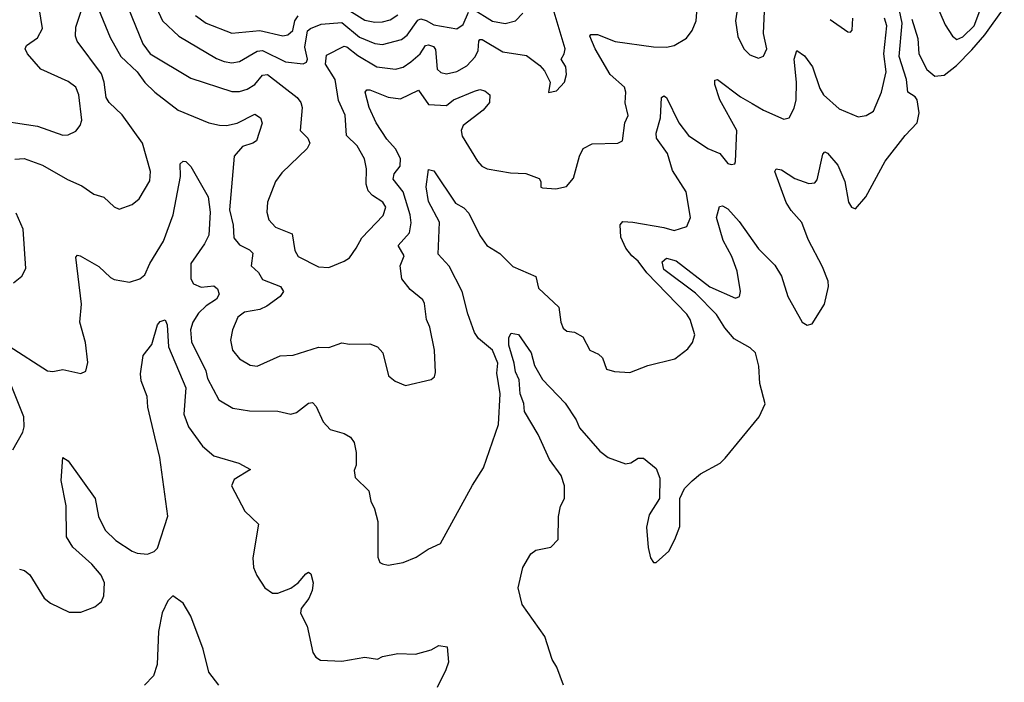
# Model space of a CAD drawing. Extents: x 1550320 to 1685906, y 509093 to 640511.
# Tile 415 of 532: x 1670866 to 1674717, y 563196 to 565789. Entities that reach past the tile are written whole.
import ezdxf

# ---------------------------------------------------------------- set-up
doc = ezdxf.new("R2010")
doc.units = 0

msp = doc.modelspace()

# ---------------------------------------------------------------- linework, layer by layer
at = {"layer": '0CON20XD'}
for points in [[(1671155.5, 565875.5), (1671219.6, 565719.6), (1671261.7, 565645), (1671324.8, 565585), (1671355, 565543.3), (1671393.8, 565505), (1671485, 565435.3), (1671605.3, 565385.3), (1671646.6, 565376.6), (1671675, 565375.3), (1671716.6, 565383.4), (1671785, 565419.4), (1671807.1, 565405), (1671814.4, 565384.4), (1671791.5, 565315), (1671778, 565305), (1671737.6, 565292.4), (1671704.4, 565255), (1671686.4, 565045), (1671700.8, 564985), (1671703.6, 564935), (1671725, 564908.2), (1671765, 564887.8), (1671777.1, 564875), (1671770.5, 564825), (1671799.3, 564799.3), (1671815, 564771.8), (1671885.8, 564745), (1671897.9, 564725), (1671884.5, 564705), (1671832.5, 564667.5), (1671805, 564654.7), (1671745, 564643.9), (1671719.2, 564625), (1671698.5, 564575), (1671690, 564535), (1671697.8, 564495), (1671725, 564461.9), (1671767.2, 564437.3), (1671795, 564433.3), (1671885, 564473.5), (1671935, 564476.2), (1672035, 564506.9), (1672075, 564505.5), (1672125, 564524.5), (1672155, 564519.2), (1672235, 564520), (1672265, 564508), (1672286, 564485), (1672308, 564395), (1672333.9, 564373.9), (1672375, 564357.8), (1672475, 564381.2), (1672488.6, 564391.4), (1672492.3, 564407.7), (1672488.1, 564495), (1672469.4, 564585), (1672457.1, 564615), (1672448.8, 564678.8), (1672443, 564693), (1672392.9, 564732.9), (1672360, 564775), (1672353.8, 564825), (1672368.8, 564865), (1672346.2, 564905), (1672390.9, 564955), (1672396.2, 564993.8), (1672392.8, 565025), (1672365.7, 565115), (1672325.9, 565165), (1672330.9, 565185), (1672354, 565215), (1672355.3, 565245), (1672335, 565283.6), (1672301.2, 565321.2), (1672259.7, 565385), (1672232.2, 565445), (1672217.1, 565505), (1672223.3, 565515), (1672235, 565514.4), (1672306.2, 565486.2), (1672355, 565478.7), (1672425, 565513.1), (1672465, 565456.4), (1672535, 565452.5), (1672562.9, 565475), (1672645, 565509.7), (1672665, 565515.3), (1672685, 565510.6), (1672705, 565494.4), (1672703.2, 565465), (1672678.2, 565435), (1672600, 565375), (1672592, 565355), (1672596.4, 565333.6), (1672656, 565235), (1672673.8, 565215), (1672694.6, 565204.6), (1672785, 565189.1), (1672845, 565186.9), (1672896.9, 565166.9), (1672904, 565155), (1672904.1, 565134.1), (1672910.7, 565130.7), (1672962.7, 565127.3), (1673004.2, 565135.8), (1673031.7, 565168.3), (1673054.7, 565255.3), (1673068.9, 565285), (1673105, 565302.7), (1673205, 565305.8), (1673224, 565315), (1673232.5, 565385), (1673245.6, 565414.4), (1673233.3, 565463.3), (1673236.4, 565505), (1673231.3, 565525), (1673175.3, 565575), (1673116.2, 565675), (1673096.2, 565725), (1673099.3, 565730.7), (1673125, 565730.4), (1673195, 565703.2), (1673345, 565682.4), (1673395, 565681.5), (1673425, 565687.5), (1673473.2, 565716.8), (1673496.1, 565746.1), (1673512.1, 565785), (1673515.8, 565835)], [(1673682, 565895), (1673665.4, 565785), (1673675, 565723.3), (1673698, 565675), (1673720.9, 565650.9), (1673755, 565638.8), (1673775, 565646.2), (1673787.5, 565675), (1673774.5, 565734.5), (1673778.3, 565821.7)], [(1670745, 565401.1), (1670935, 565371.8), (1671035, 565336.9), (1671055, 565338.5), (1671085, 565352.2), (1671102.5, 565375), (1671108.2, 565395), (1671096.9, 565495), (1671085.5, 565525), (1671055, 565547.5), (1670947.8, 565595), (1670896.4, 565655), (1670887.3, 565675), (1670892.6, 565687.4), (1670935, 565717.9), (1670955.2, 565754.8), (1670942, 565835)], [(1670847.1, 565242.9), (1670883.3, 565245), (1670955, 565219.2), (1671053, 565163), (1671109.2, 565139.2), (1671155, 565105.8), (1671195, 565094), (1671235, 565057.1), (1671255, 565047.5), (1671305, 565065.7), (1671332.4, 565087.6), (1671375, 565158.8), (1671377.1, 565195), (1671346.1, 565306.1), (1671266, 565416), (1671215, 565465.4), (1671204.4, 565485), (1671196.6, 565545), (1671185, 565577.3), (1671090.6, 565705), (1671084.3, 565725), (1671085, 565760), (1671115, 565850)], [(1671289.4, 565835), (1671347.8, 565695), (1671376.4, 565655), (1671535, 565560), (1671695, 565507.2), (1671725, 565507.6), (1671755, 565517.2), (1671785.2, 565534.8), (1671815, 565571.8), (1671835, 565573.9), (1671950.9, 565485), (1671965.5, 565465), (1671970.8, 565445), (1671962.9, 565355), (1671992.9, 565325), (1672000.6, 565305), (1671989.4, 565285), (1671890.6, 565189.4), (1671866.2, 565155), (1671835.3, 565075), (1671832.9, 565035), (1671839.6, 565005), (1671866.3, 564976.3), (1671931.2, 564951.2), (1671942, 564885), (1671955, 564862.7), (1672035, 564822.2), (1672075, 564819.5), (1672135, 564843.5), (1672155, 564857.1), (1672181.5, 564895), (1672204.2, 564935.8), (1672287.8, 565022.2), (1672297.4, 565055), (1672285.5, 565075), (1672245, 565100.4), (1672228.9, 565118.9), (1672221, 565145), (1672221.5, 565205), (1672214, 565244), (1672185, 565295.6), (1672143.6, 565335), (1672138.4, 565415), (1672112.8, 565472.8), (1672099.2, 565555), (1672062.2, 565615), (1672065, 565650.6), (1672135, 565684.7), (1672145, 565682.9), (1672188.3, 565648.3), (1672262.5, 565605), (1672335.3, 565594.7), (1672365, 565603.4), (1672395, 565623.7), (1672431.4, 565655), (1672452.4, 565687.6), (1672465, 565691.1), (1672483.7, 565683.7), (1672492.4, 565672.4), (1672498.2, 565595), (1672512.6, 565582.6), (1672535, 565577.6), (1672575, 565585.8), (1672615, 565608.6), (1672647, 565643), (1672658.8, 565668.8)], [(1671391.6, 565855), (1671424.1, 565785), (1671487.5, 565725), (1671635, 565637.6), (1671665, 565625.8), (1671695, 565620.6), (1671725, 565625.3), (1671794.6, 565665.4), (1671815, 565668.5), (1671905, 565624.3), (1671974.5, 565615.5), (1671986.9, 565623.1), (1671990.8, 565635), (1671981.5, 565681.5), (1671991.5, 565745), (1672002.9, 565755), (1672045, 565770.8), (1672125, 565778.5), (1672195, 565720.5), (1672254.7, 565695.3), (1672285, 565691.7), (1672359, 565711), (1672381.1, 565728.9), (1672422.6, 565787.4), (1672435, 565791.9), (1672455, 565786.1), (1672485, 565768.9), (1672575, 565752.7), (1672599.8, 565770.2), (1672621.1, 565818.9)], [(1672125, 565843.1), (1672215, 565786.5), (1672255, 565779), (1672285, 565780.4), (1672315, 565788.9), (1672345, 565807.4)], [(1672635, 565832.2), (1672715, 565782.6), (1672765, 565774.2), (1672805, 565784.6), (1672832.9, 565815)], [(1672658.8, 565668.8), (1672661.9, 565705), (1672665, 565711.1), (1672675, 565711.8), (1672755, 565663.1), (1672848.1, 565648.1), (1672900.2, 565610.2), (1672918.7, 565588.7), (1672940, 565545), (1672933.6, 565503.6), (1672965, 565510), (1672996, 565545), (1673003.8, 565575), (1673001.9, 565605), (1672984, 565635), (1672995.7, 565655), (1672998.8, 565675), (1672948.8, 565845)], [(1674355, 565790.6), (1674378, 565715), (1674382.2, 565655), (1674413.5, 565593.5), (1674445, 565567.9), (1674481.6, 565571.6), (1674529.9, 565610.1), (1674589.1, 565670.9), (1674640.4, 565729.6), (1674716.7, 565835)], [(1674443.6, 565865), (1674485, 565768.8), (1674514.4, 565724.4), (1674531.4, 565711.4), (1674555, 565722.2), (1674599.3, 565765), (1674636.9, 565865)], [(1670825, 564511.8), (1670975, 564414.6), (1670995, 564411.8), (1671035, 564419.4), (1671105, 564404.2), (1671125, 564413.3), (1671132.3, 564447.7), (1671122.5, 564525), (1671100.5, 564605), (1671107.3, 564675), (1671085, 564860), (1671092.3, 564867.7), (1671102.5, 564865), (1671175, 564822.9), (1671220.3, 564780.3), (1671235, 564771.8), (1671295, 564761.5), (1671336.2, 564775), (1671355, 564790.8), (1671374.8, 564835.2), (1671427.9, 564922.1), (1671466, 565025), (1671494.2, 565175), (1671493.8, 565225), (1671505, 565235.8), (1671515, 565233.8), (1671535, 565213.8), (1671602.4, 565095), (1671610.2, 565035), (1671604.8, 564945), (1671588.6, 564911.4), (1671535.4, 564835), (1671534.6, 564775), (1671545.5, 564755.5), (1671575, 564742.5), (1671625, 564746.9), (1671639.1, 564735), (1671645.7, 564715), (1671635.3, 564695), (1671595, 564669.7), (1671565, 564640.9), (1671542.2, 564605), (1671534.2, 564575), (1671538.2, 564528.2), (1671593.2, 564415), (1671600.7, 564385), (1671645, 564300.8), (1671698.8, 564268.8), (1671765, 564257.5), (1671875, 564256.9), (1671925.5, 564244.5), (1671948.7, 564251.3), (1671995, 564288.1), (1672010.3, 564290.3), (1672025.7, 564275), (1672052, 564215), (1672080, 564185), (1672135, 564170), (1672160, 564155), (1672173.9, 564133.9), (1672181.2, 564095), (1672182, 564045), (1672173.8, 564025), (1672177.5, 563997.5), (1672231.2, 563945), (1672238.8, 563905), (1672254, 563875), (1672266, 563825), (1672265.8, 563685), (1672274.2, 563665), (1672285, 563659.4), (1672306.4, 563653.6), (1672365, 563664.4), (1672416.2, 563685), (1672463.5, 563716.5), (1672511.2, 563738.8), (1672637, 563967), (1672679.4, 564035), (1672738.5, 564205), (1672745.3, 564325), (1672731.8, 564405), (1672735.2, 564445.2), (1672715, 564495.5), (1672660.7, 564540.7), (1672644.2, 564564.2), (1672618.1, 564638.1), (1672596.8, 564725), (1672544.8, 564824.8), (1672501.8, 564871.8), (1672507.1, 564997.1), (1672465, 565077.1), (1672455.3, 565135), (1672465, 565202.5), (1672485, 565198), (1672570.5, 565070.5), (1672602.4, 565052.4), (1672621.8, 565031.8), (1672665, 564943.8), (1672692.5, 564905), (1672743.8, 564873.8), (1672795, 564822.5), (1672885, 564784.3), (1672895, 564738), (1672974, 564664), (1672982.1, 564605), (1672991.3, 564581.3), (1673005, 564570), (1673035, 564566), (1673067.6, 564547.6), (1673096.2, 564496.2), (1673129.8, 564479.8), (1673144.7, 564465), (1673161.2, 564421.2), (1673192.7, 564412.7), (1673251.7, 564408.3), (1673322.5, 564435), (1673428.3, 564461.7), (1673478.6, 564501.4), (1673496.7, 564525), (1673506.2, 564555), (1673488.2, 564615), (1673475, 564636.9), (1673318.3, 564798.3), (1673285, 564844.4), (1673259.6, 564865), (1673236.7, 564895), (1673217.3, 564937.3), (1673213.9, 564986.1), (1673225, 564998.8), (1673263.8, 564996.2), (1673385, 564975.8), (1673425, 564963.3), (1673475, 564980), (1673489.2, 565015), (1673471.9, 565115), (1673418.3, 565198.3), (1673398.9, 565265), (1673356, 565325), (1673355.6, 565345), (1673371.6, 565405), (1673375.8, 565484.2), (1673385, 565491.2), (1673395, 565484), (1673443.5, 565385), (1673481.5, 565335), (1673557.1, 565285), (1673604.6, 565264.6), (1673635, 565226.7), (1673648.3, 565221.7), (1673662.5, 565225), (1673665.8, 565234.2), (1673670.7, 565355), (1673603.8, 565475), (1673584.6, 565535), (1673585, 565552.5), (1673595, 565554.3), (1673685, 565487.1), (1673731, 565461), (1673775, 565434.7), (1673855, 565400), (1673875.7, 565405), (1673895, 565442), (1673903.1, 565475), (1673904.4, 565545), (1673895.4, 565635), (1673905, 565668.8), (1673935, 565647.5), (1673966.7, 565605), (1673995, 565520), (1674009.2, 565495), (1674070.2, 565440.2), (1674145, 565408.6), (1674176.5, 565413.5), (1674205, 565431.2), (1674236, 565505), (1674254.1, 565585), (1674246, 565655), (1674257.4, 565765), (1674248.6, 565795)], [(1671552.9, 565805), (1671595, 565775.3), (1671695, 565736.5), (1671805, 565747), (1671895, 565726), (1671915, 565729.3), (1671933.9, 565746.1), (1671942.4, 565785), (1671955, 565803.4)], [(1672993.2, 563185), (1672967, 563255), (1672948.8, 563285), (1672919.4, 563375), (1672830.5, 563500.5), (1672814.7, 563565), (1672833.8, 563645), (1672865, 563698.6), (1672885, 563712.5), (1672943.3, 563725), (1672971.2, 563755), (1672972.9, 563845), (1672981.4, 563885), (1672996.5, 563915), (1672996.6, 563965), (1672984.1, 564005), (1672938.3, 564068.3), (1672894, 564165), (1672840.5, 564255), (1672837, 564287), (1672823.6, 564325), (1672818.9, 564378.9), (1672805, 564410.5), (1672799, 564445), (1672778.6, 564515), (1672779, 564545), (1672787.5, 564562.5), (1672816.7, 564556.7), (1672866.5, 564485), (1672878.9, 564435), (1672910.7, 564380.7), (1672998.6, 564288.6), (1673042.7, 564222.7), (1673055, 564191.5), (1673135, 564100.9), (1673167.5, 564075), (1673235, 564051.1), (1673255.9, 564054.1), (1673285, 564072.5), (1673305, 564072.5), (1673355, 564032.5), (1673368.8, 563995), (1673368, 563915), (1673328.3, 563851.7), (1673316.8, 563803.2), (1673323.7, 563723.7), (1673333, 563683), (1673344, 563664), (1673355, 563664.4), (1673405, 563708.4), (1673428.4, 563755), (1673447, 563805), (1673447.1, 563915), (1673466, 563954), (1673495.2, 563984.8), (1673528.7, 564011.3), (1673605, 564053.7), (1673625, 564072.4), (1673758.2, 564235), (1673781.5, 564285), (1673761.1, 564365), (1673756.9, 564433.1), (1673743.2, 564485), (1673722.2, 564505), (1673660.3, 564540.3), (1673623.3, 564583.3), (1673591.5, 564635), (1673508.5, 564718.5), (1673385, 564811), (1673378.7, 564841.3), (1673395, 564855.5), (1673432.9, 564845), (1673565, 564743.5), (1673665, 564698.8), (1673681.1, 564705), (1673684.6, 564725), (1673671.4, 564805), (1673651.5, 564861.5), (1673617.5, 564925), (1673590.4, 565015), (1673602.4, 565057.6), (1673615, 565060.3), (1673635, 565049.2), (1673679.6, 564999.6), (1673755, 564892.2), (1673818.8, 564828.8), (1673844.6, 564785), (1673870, 564705), (1673926.4, 564605), (1673945, 564593), (1673965, 564598.1), (1674013.5, 564675), (1674029.2, 564745), (1674027.2, 564765), (1674005, 564822), (1673948.9, 564928.9), (1673925.2, 564995.2), (1673882.5, 565042.5), (1673863.5, 565073.5), (1673819.2, 565195), (1673825, 565205.8), (1673845, 565201.1), (1673898, 565168), (1673952.5, 565147.5), (1673975, 565150), (1673985, 565161.5), (1674006.9, 565263.1), (1674015, 565272), (1674025, 565267.1), (1674065, 565219.5), (1674093.3, 565155), (1674107.7, 565075), (1674118.9, 565055), (1674135, 565048.2), (1674174.8, 565095), (1674250.4, 565235), (1674328.3, 565335), (1674375.7, 565385), (1674383.2, 565425), (1674376, 565475), (1674367.6, 565487.6), (1674339.7, 565505), (1674333.6, 565555), (1674304.9, 565645), (1674317.2, 565775), (1674307.1, 565825)], [(1674035, 565790), (1674105, 565741.2), (1674115, 565740), (1674121.7, 565748.3), (1674124.2, 565795)], [(1670841.2, 564758.8), (1670874.3, 564785.7), (1670889.4, 564815), (1670878.9, 564968.9), (1670852.1, 565032.1)], [(1671194.7, 563534.7), (1671196.9, 563585), (1671184.8, 563615), (1671147.8, 563657.8), (1671073.8, 563725), (1671048.2, 563765), (1671046.9, 563886.9), (1671027.8, 563985), (1671034, 564076), (1671055, 564062), (1671161.2, 563915), (1671173.8, 563845), (1671200.5, 563790.5), (1671241.2, 563751.2), (1671305, 563709.1), (1671325, 563701.2), (1671365, 563697.8), (1671392.2, 563707.8), (1671405, 563721.2), (1671444.7, 563845.3), (1671413.6, 564075), (1671394.2, 564155.8), (1671367.1, 564272.9), (1671363.9, 564313.9), (1671340.7, 564375), (1671337.6, 564402.4), (1671349.2, 564475), (1671382.4, 564517.6), (1671405, 564594.3), (1671415, 564607.1), (1671435, 564614.2), (1671442, 564595), (1671448.3, 564508.3), (1671515, 564348.8), (1671507.8, 564245), (1671525.9, 564195.9), (1671580.5, 564120.5), (1671625, 564081.5), (1671723.3, 564053.3), (1671768.8, 564028.8), (1671705, 563989.5), (1671693.8, 563965), (1671746.2, 563865), (1671799.5, 563815), (1671777.4, 563682.6), (1671779.6, 563645), (1671793.1, 563613.1), (1671824.5, 563565), (1671855, 563544.6), (1671875, 563544.7), (1671925.5, 563564.5), (1671955.1, 563584.9), (1671985, 563620), (1671995, 563626.5), (1672005, 563620), (1672013.3, 563585), (1672009.6, 563555), (1671996, 563524), (1671966, 563485), (1671963.6, 563466.4), (1671990, 563415), (1672012.7, 563312.7), (1672024.5, 563294.5), (1672042.2, 563282.2), (1672125, 563277.9), (1672215, 563294.4), (1672265, 563285.8), (1672285, 563296.5), (1672345, 563308.6), (1672414.2, 563305.8), (1672475, 563323.3), (1672505, 563340), (1672537.5, 563335), (1672543.3, 563275), (1672532, 563245), (1672498, 563175)], [(1670838.9, 564105), (1670878.5, 564175), (1670883.8, 564195), (1670881.8, 564235), (1670822.3, 564385)], [(1670865, 563638.8), (1670885, 563633.3), (1670905, 563616.2), (1670960.8, 563525), (1670986, 563506), (1671059.7, 563469.7), (1671105, 563470.4), (1671159.5, 563490.5), (1671185, 563512.1), (1671194.7, 563534.7)], [(1671645, 563184.3), (1671605.4, 563235.4), (1671583.1, 563325), (1671535.2, 563455.2), (1671505, 563505.5), (1671465, 563533.8), (1671445, 563514), (1671422.3, 563467.7), (1671408.1, 563395), (1671403.1, 563265), (1671389.4, 563220.6), (1671353.9, 563185)]]:
    msp.add_lwpolyline(points, dxfattribs=at)

doc.saveas('drawing.dxf')
